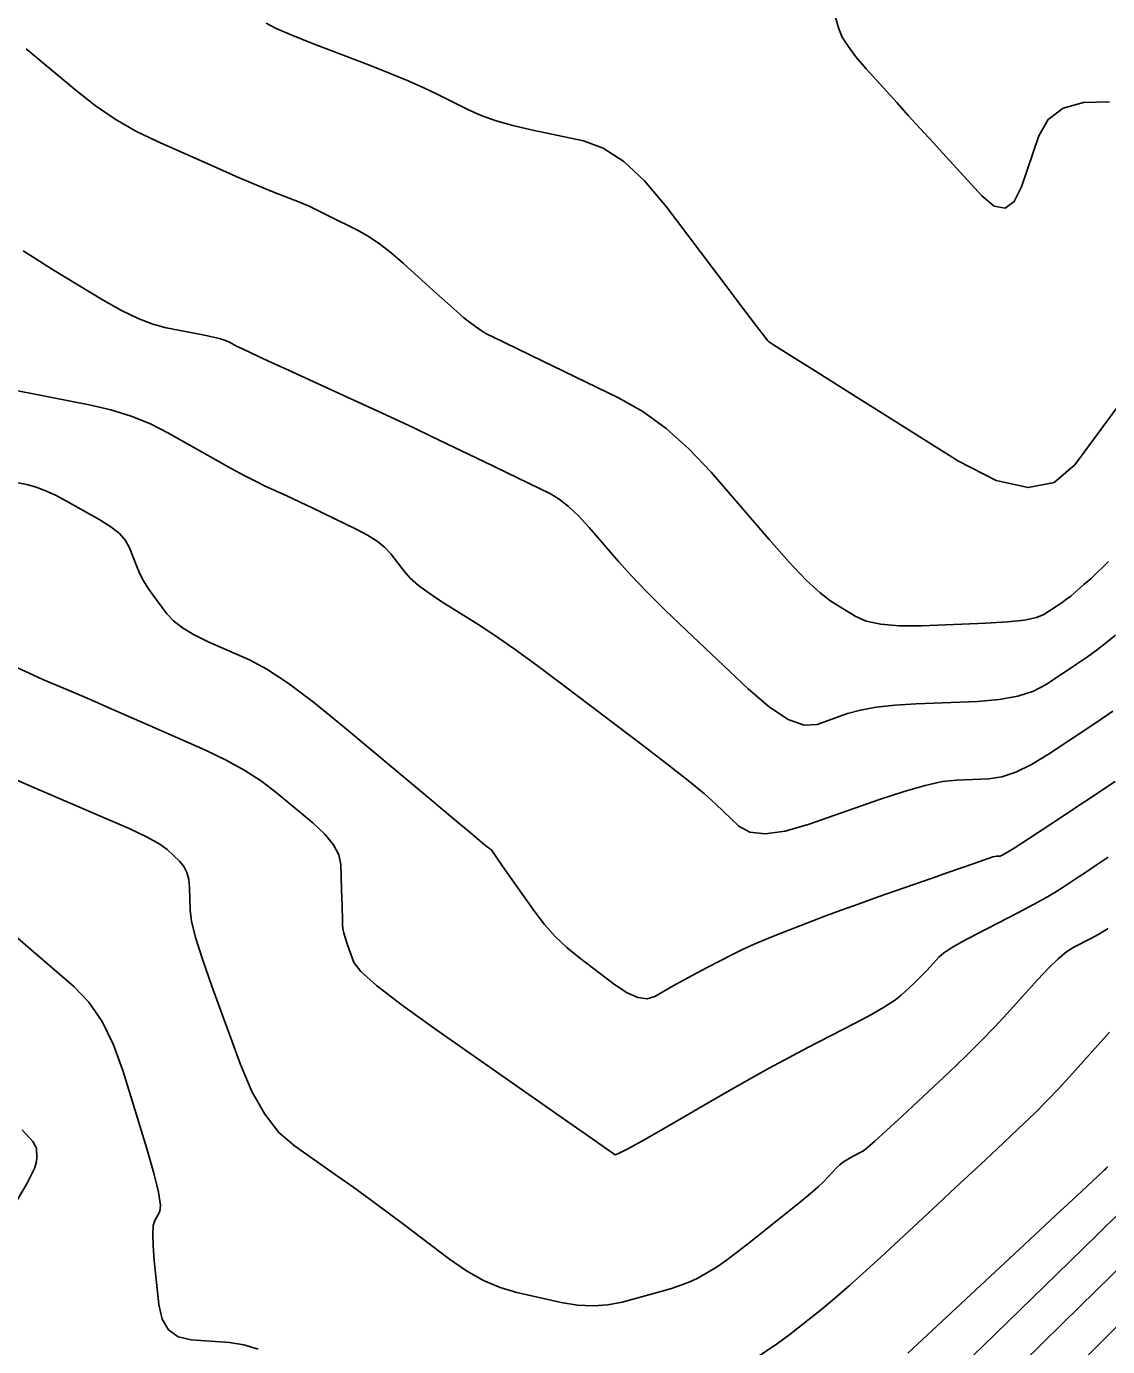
# Model space of a CAD drawing. Extents: x 2082232 to 2083549, y 592624 to 593832.
# Drawn here: x 2083382.49 to 2083422.03, y 592933.25 to 592981.51 of the extents above; entities that cross this region are included whole.
import ezdxf

# ---------------------------------------------------------------- set-up
doc = ezdxf.new("R2010")
doc.units = 0
doc.layers.add('DT_X_Contour_Major', color=7, linetype='Continuous')
doc.layers.add('DT_X_Contour_Minor', color=7, linetype='Continuous')

msp = doc.modelspace()

# ---------------------------------------------------------------- linework, layer by layer
at = {"layer": 'DT_X_Contour_Major'}
for points in [[(2083382.488, 592980.697), (2083384.311, 592979.166), (2083385.01, 592978.619), (2083385.739, 592978.127), (2083386.498, 592977.689), (2083387.287, 592977.306), (2083389.432, 592976.357), (2083390.168, 592976.032), (2083390.769, 592975.772), (2083391.235, 592975.576), (2083391.565, 592975.443), (2083392.265, 592975.174), (2083392.544, 592975.061), (2083392.853, 592974.925), (2083393.194, 592974.765), (2083393.566, 592974.582), (2083394.599, 592974.062), (2083394.995, 592973.84), (2083395.407, 592973.564), (2083395.835, 592973.235), (2083396.279, 592972.851), (2083397.486, 592971.755), (2083397.898, 592971.384), (2083398.23, 592971.091), (2083398.481, 592970.877), (2083398.652, 592970.741), (2083399, 592970.485), (2083399.122, 592970.397), (2083399.229, 592970.326), (2083399.32, 592970.27), (2083399.395, 592970.232), (2083399.574, 592970.15), (2083399.638, 592970.121), (2083399.693, 592970.095), (2083399.741, 592970.073), (2083399.781, 592970.054), (2083399.877, 592970.007), (2083400.021, 592969.937), (2083400.381, 592969.763), (2083400.956, 592969.483), (2083404.143, 592967.931), (2083405.029, 592967.433), (2083405.888, 592966.815), (2083406.722, 592966.075), (2083407.53, 592965.215), (2083409.649, 592962.759), (2083410.386, 592961.927), (2083411.007, 592961.274), (2083411.514, 592960.799), (2083411.905, 592960.502), (2083412.794, 592959.948), (2083413.196, 592959.77), (2083413.735, 592959.654), (2083414.411, 592959.598), (2083415.224, 592959.602), (2083417.575, 592959.696), (2083418.369, 592959.742), (2083418.989, 592959.809), (2083419.433, 592959.898), (2083419.703, 592960.008), (2083420.19, 592960.332), (2083420.366, 592960.452), (2083420.529, 592960.57), (2083420.679, 592960.687), (2083420.817, 592960.802), (2083421.166, 592961.105), (2083421.293, 592961.216), (2083421.41, 592961.32), (2083421.517, 592961.419), (2083421.615, 592961.512), (2083421.863, 592961.751), (2083422.062, 592961.952)], [(2083381.925, 592954.056), (2083382.87, 592953.639), (2083385.402, 592952.558), (2083386.254, 592952.183), (2083386.912, 592951.868), (2083387.375, 592951.613), (2083387.644, 592951.419), (2083388.103, 592950.982), (2083388.254, 592950.8), (2083388.364, 592950.58), (2083388.432, 592950.325), (2083388.459, 592950.032), (2083388.476, 592949.202), (2083388.531, 592948.796), (2083388.682, 592948.198), (2083388.93, 592947.409), (2083389.275, 592946.428), (2083390.323, 592943.56), (2083390.741, 592942.567), (2083391.208, 592941.739), (2083391.725, 592941.078), (2083392.292, 592940.582), (2083393.869, 592939.481), (2083394.464, 592939.061), (2083395.068, 592938.625), (2083395.679, 592938.174), (2083396.299, 592937.707), (2083397.963, 592936.444), (2083398.585, 592936.012), (2083399.203, 592935.665), (2083399.818, 592935.403), (2083400.429, 592935.225), (2083402.053, 592934.864), (2083402.648, 592934.763), (2083403.217, 592934.731), (2083403.759, 592934.767), (2083404.274, 592934.871), (2083405.613, 592935.24), (2083406.077, 592935.375), (2083406.465, 592935.503), (2083406.778, 592935.625), (2083407.015, 592935.74), (2083407.545, 592936.038), (2083407.783, 592936.187), (2083408.099, 592936.41), (2083408.494, 592936.706), (2083408.966, 592937.076), (2083410.33, 592938.161), (2083410.794, 592938.535), (2083411.165, 592938.843), (2083411.442, 592939.086), (2083411.626, 592939.264), (2083411.991, 592939.65), (2083412.121, 592939.783), (2083412.237, 592939.891), (2083412.339, 592939.975), (2083412.428, 592940.034), (2083412.646, 592940.16), (2083412.725, 592940.206), (2083412.8, 592940.247), (2083412.869, 592940.285), (2083412.934, 592940.319), (2083413.102, 592940.406), (2083413.237, 592940.509), (2083413.517, 592940.756), (2083413.943, 592941.145), (2083414.515, 592941.676), (2083416.232, 592943.284), (2083416.847, 592943.87), (2083417.407, 592944.421), (2083417.91, 592944.938), (2083418.357, 592945.421), (2083419.474, 592946.663), (2083419.87, 592947.086), (2083420.223, 592947.424), (2083420.531, 592947.677), (2083420.795, 592947.844), (2083421.439, 592948.176), (2083421.712, 592948.326), (2083422.048, 592948.527)], [(2083418.376, 592930.021), (2083421.796, 592933.414), (2083422.93, 592934.539)]]:
    msp.add_lwpolyline(points, dxfattribs=at)
at = {"layer": 'DT_X_Contour_Minor'}
for points in [[(2083411.988, 592982.138), (2083412.206, 592981.42), (2083412.329, 592981.127), (2083412.537, 592980.786), (2083412.828, 592980.398), (2083413.204, 592979.961), (2083414.316, 592978.733), (2083414.742, 592978.263), (2083415.186, 592977.775), (2083415.648, 592977.269), (2083416.127, 592976.745), (2083417.429, 592975.323), (2083417.885, 592974.944), (2083418.28, 592974.872), (2083418.612, 592975.108), (2083418.882, 592975.652), (2083419.517, 592977.514), (2083419.858, 592978.115), (2083420.402, 592978.521), (2083421.151, 592978.734), (2083422.104, 592978.753)], [(2083391.261, 592981.629), (2083391.632, 592981.439), (2083392.176, 592981.202), (2083392.894, 592980.917), (2083395.036, 592980.094), (2083395.794, 592979.797), (2083396.458, 592979.522), (2083397.029, 592979.271), (2083397.508, 592979.042), (2083398.66, 592978.462), (2083399.127, 592978.253), (2083399.666, 592978.061), (2083400.275, 592977.886), (2083400.955, 592977.727), (2083402.864, 592977.326), (2083403.589, 592977.064), (2083404.334, 592976.577), (2083405.099, 592975.865), (2083405.882, 592974.929), (2083407.999, 592972.134), (2083408.693, 592971.216), (2083409.191, 592970.56), (2083409.491, 592970.164), (2083409.593, 592970.029), (2083409.604, 592970.018), (2083409.611, 592970.009), (2083409.615, 592970.006), (2083409.618, 592970.002), (2083409.627, 592969.992), (2083409.816, 592969.872), (2083410.376, 592969.519), (2083411.306, 592968.933), (2083412.608, 592968.115), (2083416.573, 592965.622), (2083417.954, 592964.912), (2083419.123, 592964.653), (2083420.081, 592964.845), (2083420.826, 592965.487), (2083422.532, 592967.8)], [(2083382.377, 592973.307), (2083382.834, 592973.011), (2083383.45, 592972.632), (2083385.304, 592971.511), (2083385.97, 592971.132), (2083386.575, 592970.836), (2083387.12, 592970.623), (2083387.605, 592970.493), (2083388.817, 592970.258), (2083389.227, 592970.174), (2083389.548, 592970.098), (2083389.778, 592970.031), (2083389.919, 592969.973), (2083390.174, 592969.829), (2083390.365, 592969.733), (2083390.746, 592969.554), (2083391.317, 592969.29), (2083392.078, 592968.942), (2083394.361, 592967.903), (2083395.187, 592967.525), (2083395.954, 592967.169), (2083396.663, 592966.836), (2083397.312, 592966.525), (2083398.963, 592965.727), (2083399.544, 592965.446), (2083400.048, 592965.202), (2083400.474, 592964.995), (2083400.824, 592964.825), (2083401.653, 592964.421), (2083401.976, 592964.231), (2083402.32, 592963.962), (2083402.687, 592963.615), (2083403.076, 592963.19), (2083404.144, 592961.953), (2083404.6, 592961.447), (2083405.166, 592960.857), (2083405.844, 592960.185), (2083406.631, 592959.428), (2083408.88, 592957.3), (2083409.67, 592956.62), (2083410.354, 592956.177), (2083410.932, 592955.969), (2083411.403, 592955.997), (2083412.518, 592956.388), (2083412.989, 592956.521), (2083413.566, 592956.625), (2083414.248, 592956.701), (2083415.035, 592956.749), (2083417.276, 592956.838), (2083418.063, 592956.901), (2083418.744, 592957.026), (2083419.318, 592957.211), (2083419.786, 592957.456), (2083420.893, 592958.192), (2083421.294, 592958.466), (2083421.665, 592958.735), (2083422.007, 592959.001), (2083422.32, 592959.262)], [(2083381.854, 592968.246), (2083382.615, 592968.101), (2083384.784, 592967.68), (2083385.575, 592967.497), (2083386.323, 592967.264), (2083387.028, 592966.979), (2083387.689, 592966.644), (2083389.393, 592965.683), (2083389.986, 592965.353), (2083390.484, 592965.083), (2083390.89, 592964.872), (2083391.201, 592964.722), (2083391.907, 592964.4), (2083392.196, 592964.267), (2083392.531, 592964.11), (2083392.913, 592963.928), (2083393.342, 592963.722), (2083394.549, 592963.138), (2083394.967, 592962.917), (2083395.318, 592962.691), (2083395.602, 592962.461), (2083395.818, 592962.226), (2083396.303, 592961.592), (2083396.526, 592961.345), (2083396.83, 592961.077), (2083397.216, 592960.79), (2083397.683, 592960.482), (2083399.039, 592959.636), (2083399.615, 592959.259), (2083400.326, 592958.762), (2083401.173, 592958.145), (2083402.156, 592957.408), (2083404.956, 592955.284), (2083405.915, 592954.549), (2083406.692, 592953.938), (2083407.285, 592953.45), (2083407.697, 592953.086), (2083408.55, 592952.278), (2083408.95, 592952.056), (2083409.511, 592951.993), (2083410.233, 592952.091), (2083411.117, 592952.349), (2083413.687, 592953.25), (2083414.585, 592953.547), (2083415.354, 592953.765), (2083415.993, 592953.903), (2083416.502, 592953.961), (2083417.686, 592954.008), (2083418.156, 592954.077), (2083418.676, 592954.25), (2083419.247, 592954.525), (2083419.87, 592954.904), (2083421.597, 592956.052), (2083422.222, 592956.48)], [(2083381.726, 592964.914), (2083382.507, 592964.762), (2083382.819, 592964.681), (2083383.17, 592964.551), (2083383.558, 592964.373), (2083383.985, 592964.146), (2083385.173, 592963.476), (2083385.576, 592963.224), (2083385.892, 592962.969), (2083386.121, 592962.713), (2083386.263, 592962.455), (2083386.527, 592961.764), (2083386.637, 592961.505), (2083386.772, 592961.245), (2083386.93, 592960.986), (2083387.112, 592960.727), (2083387.628, 592960.034), (2083387.868, 592959.776), (2083388.201, 592959.521), (2083388.626, 592959.268), (2083389.144, 592959.017), (2083390.65, 592958.353), (2083391.286, 592958.015), (2083392.066, 592957.502), (2083392.989, 592956.812), (2083394.055, 592955.946), (2083397.089, 592953.402), (2083398.086, 592952.566), (2083398.803, 592951.966), (2083399.238, 592951.603), (2083399.393, 592951.476), (2083399.431, 592951.452), (2083399.444, 592951.443), (2083399.456, 592951.435), (2083399.467, 592951.428), (2083399.476, 592951.421), (2083399.5, 592951.403), (2083399.508, 592951.397), (2083399.514, 592951.39), (2083399.519, 592951.384), (2083399.522, 592951.377), (2083399.528, 592951.361), (2083399.572, 592951.296), (2083399.698, 592951.114), (2083399.907, 592950.816), (2083400.198, 592950.4), (2083401.084, 592949.137), (2083401.435, 592948.676), (2083401.824, 592948.243), (2083402.25, 592947.837), (2083402.715, 592947.458), (2083404.003, 592946.483), (2083404.458, 592946.182), (2083404.854, 592946.008), (2083405.192, 592945.962), (2083405.472, 592946.043), (2083406.142, 592946.431), (2083406.407, 592946.581), (2083406.7, 592946.742), (2083407.02, 592946.913), (2083407.368, 592947.095), (2083408.333, 592947.592), (2083408.708, 592947.778), (2083409.111, 592947.963), (2083409.54, 592948.147), (2083409.997, 592948.329), (2083411.251, 592948.813), (2083411.753, 592949.004), (2083412.319, 592949.213), (2083412.949, 592949.44), (2083413.642, 592949.685), (2083415.576, 592950.363), (2083416.227, 592950.592), (2083417.079, 592950.89), (2083417.281, 592950.961), (2083417.62, 592951.08), (2083417.737, 592951.119), (2083417.834, 592951.148), (2083417.911, 592951.166), (2083417.969, 592951.173), (2083418.096, 592951.178), (2083418.248, 592951.253), (2083418.608, 592951.473), (2083419.176, 592951.84), (2083419.953, 592952.352), (2083422.301, 592953.913)], [(2083382.148, 592958.074), (2083382.623, 592957.85), (2083383.098, 592957.639), (2083384.368, 592957.097), (2083384.884, 592956.875), (2083385.48, 592956.616), (2083386.157, 592956.321), (2083386.913, 592955.988), (2083389.037, 592955.05), (2083389.797, 592954.69), (2083390.482, 592954.313), (2083391.093, 592953.92), (2083391.63, 592953.509), (2083392.962, 592952.392), (2083393.4, 592951.983), (2083393.717, 592951.593), (2083393.912, 592951.223), (2083393.985, 592950.872), (2083394.017, 592949.962), (2083394.028, 592949.648), (2083394.036, 592949.386), (2083394.042, 592949.177), (2083394.046, 592949.021), (2083394.053, 592948.676), (2083394.066, 592948.532), (2083394.101, 592948.361), (2083394.157, 592948.161), (2083394.235, 592947.934), (2083394.469, 592947.291), (2083394.72, 592946.959), (2083395.295, 592946.445), (2083396.194, 592945.75), (2083397.418, 592944.873), (2083401.115, 592942.292), (2083402.331, 592941.442), (2083403.208, 592940.829), (2083403.745, 592940.453), (2083403.943, 592940.314), (2083404.016, 592940.258), (2083404.147, 592940.301), (2083404.482, 592940.472), (2083405.023, 592940.771), (2083405.768, 592941.198), (2083408.03, 592942.507), (2083408.855, 592942.978), (2083409.632, 592943.412), (2083410.361, 592943.808), (2083411.042, 592944.167), (2083412.796, 592945.071), (2083413.394, 592945.389), (2083413.872, 592945.664), (2083414.231, 592945.897), (2083414.471, 592946.087), (2083414.95, 592946.536), (2083415.122, 592946.699), (2083415.278, 592946.853), (2083415.419, 592946.998), (2083415.544, 592947.132), (2083415.855, 592947.479), (2083416.029, 592947.63), (2083416.318, 592947.822), (2083416.72, 592948.055), (2083417.237, 592948.33), (2083418.766, 592949.117), (2083419.297, 592949.395), (2083419.741, 592949.638), (2083420.1, 592949.845), (2083420.373, 592950.017), (2083420.986, 592950.428), (2083421.258, 592950.61), (2083421.614, 592950.848), (2083422.055, 592951.142)], [(2083382.094, 592948.256), (2083382.657, 592947.77), (2083384.222, 592946.412), (2083384.775, 592945.836), (2083385.262, 592945.127), (2083385.681, 592944.283), (2083386.033, 592943.305), (2083386.883, 592940.52), (2083387.153, 592939.591), (2083387.325, 592938.892), (2083387.4, 592938.423), (2083387.378, 592938.184), (2083387.188, 592937.854), (2083387.133, 592937.67), (2083387.112, 592937.366), (2083387.124, 592936.941), (2083387.169, 592936.396), (2083387.334, 592934.781), (2083387.454, 592934.247), (2083387.691, 592933.854), (2083388.044, 592933.604), (2083388.514, 592933.496), (2083389.922, 592933.396), (2083390.447, 592933.316), (2083390.966, 592933.15)], [(2083409.268, 592932.9), (2083409.913, 592933.326), (2083410.417, 592933.698), (2083411.577, 592934.62), (2083412.047, 592935.007), (2083412.589, 592935.474), (2083413.202, 592936.023), (2083413.886, 592936.653), (2083415.805, 592938.441), (2083416.482, 592939.071), (2083417.071, 592939.621), (2083417.574, 592940.09), (2083417.99, 592940.479), (2083418.984, 592941.41), (2083419.373, 592941.785), (2083419.796, 592942.215), (2083420.252, 592942.698), (2083420.742, 592943.234), (2083422.093, 592944.737)], [(2083382.339, 592941.169), (2083382.729, 592940.742), (2083382.861, 592940.505), (2083382.869, 592940.128), (2083382.85, 592939.966), (2083382.784, 592939.76), (2083382.673, 592939.512), (2083382.516, 592939.221), (2083382.036, 592938.388)], [(2083414.727, 592933.008), (2083418.792, 592936.794), (2083420.127, 592938.038), (2083421.086, 592938.93), (2083421.87, 592939.661), (2083421.909, 592939.697), (2083421.925, 592939.712), (2083421.941, 592939.729), (2083421.959, 592939.748), (2083421.979, 592939.769), (2083422.032, 592939.829)], [(2083416.394, 592932.22), (2083417.473, 592933.271), (2083420.625, 592936.338), (2083421.677, 592937.361), (2083422.468, 592938.132)], [(2083418.891, 592932.627), (2083419.644, 592933.369), (2083420.35, 592934.062), (2083421.012, 592934.707), (2083422.714, 592936.364)]]:
    msp.add_lwpolyline(points, dxfattribs=at)

doc.saveas('drawing.dxf')
